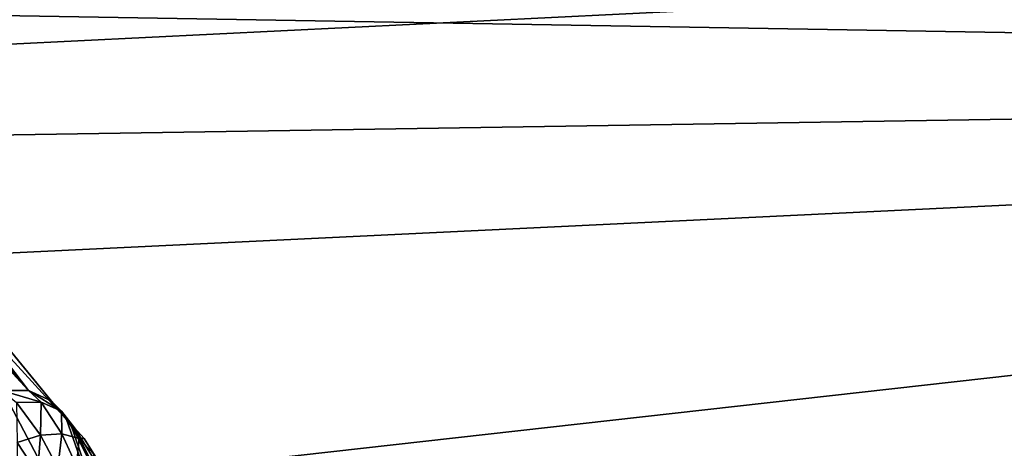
# Model space of a CAD drawing. Header units: metres. Extents: x -31 to 116, y -82 to 82.
# Tile 292 of 656: x 14.01 to 16.45, y -53.19 to -52.12. Entities that reach past the tile are written whole.
import ezdxf

# ---------------------------------------------------------------- set-up
doc = ezdxf.new("R2010")
doc.units = ezdxf.units.M
doc.layers.add('solid_80000000GA_10_1', color=7, linetype='CONTINUOUS')

msp = doc.modelspace()

# ---------------------------------------------------------------- linework, layer by layer
at = {"layer": 'solid_80000000GA_10_1'}
for points in [[(13.715756, -52.10981, 31.058458), (23.04767, -52.267593, 31.069263), (23.04767, -49.742542, 34.969704)], [(5.595928, -52.598213, -30.048264), (5.595928, -50.161377, -33.960369), (23.04767, -51.73769, -31.943884)], [(5.595928, -52.598213, -30.048264), (23.04767, -51.73769, -31.943884), (23.04767, -54.017448, -27.916229)], [(12.5, -51.775623, 27.509621), (103, -52.012264, 31.870413), (103, -54.352322, 27.691591)], [(12.5, -53.71191, 23.505838), (12.5, -51.775623, 27.509621), (103, -54.352322, 27.691591)], [(12.5, -51.775639, -27.509588), (103, -54.35323, -27.689806), (103, -52.015404, -31.86529)], [(12.5, -51.775639, -27.509588), (12.5, -53.711926, -23.505802), (103, -54.35323, -27.689806)], [(13.731609, -52.414024, 30.542669), (23.04767, -52.267593, 31.069263), (13.715756, -52.10981, 31.058458)], [(13.731609, -52.414024, 30.542669), (13.786551, -52.712452, 30.026115), (23.04767, -52.267593, 31.069263)], [(13.786551, -52.712452, 30.026115), (14.008547, -53.282787, 29.007959), (23.04767, -52.267593, 31.069263)], [(14.008547, -53.282787, 29.007959), (14.368186, -53.806263, 28.035181), (23.04767, -52.267593, 31.069263)], [(14.368186, -53.806263, 28.035181), (14.605113, -54.057949, 27.553627), (23.04767, -52.267593, 31.069263)], [(14.605113, -54.057949, 27.553627), (14.882498, -54.304825, 27.072088), (23.04767, -52.267593, 31.069263)], [(14.882498, -54.304825, 27.072088), (14.940555, -54.372818, 26.937017), (23.04767, -52.267593, 31.069263)], [(14.940555, -54.372818, 26.937017), (23.04767, -54.487434, 26.9874), (23.04767, -52.267593, 31.069263)], [(13.435093, -52.397163, 28.035833), (13.965496, -53.043781, 26.82589), (14.031892, -53.043915, 26.861303)], [(13.505253, -52.401237, 28.062246), (13.435093, -52.397163, 28.035833), (14.031892, -53.043915, 26.861303)], [(13.564739, -52.429516, 28.098196), (13.505253, -52.401237, 28.062246), (14.031892, -53.043915, 26.861303)], [(13.564739, -52.429516, 28.098196), (14.031892, -53.043915, 26.861303), (14.088002, -53.069172, 26.904352)], [(13.564739, -52.429516, 28.098196), (14.088002, -53.069172, 26.904352), (14.125849, -53.115898, 26.948786)], [(13.840677, -52.804295, 27.536945), (13.564739, -52.429516, 28.098196), (14.125849, -53.115898, 26.948786)], [(5.595928, -54.73056, -25.962206), (5.595928, -52.598213, -30.048264), (23.04767, -54.017448, -27.916229)], [(13.840677, -52.804295, 27.536945), (14.368186, -53.806263, 28.035181), (14.008547, -53.282787, 29.007959)], [(13.840677, -52.804295, 27.536945), (14.125849, -53.115898, 26.948786), (14.368186, -53.806263, 28.035181)], [(14.06316, -53.073036, 26.816917), (14.031892, -53.043915, 26.861303), (13.965496, -53.043781, 26.82589)], [(14.00188, -53.073643, 26.777483), (14.06316, -53.073036, 26.816917), (13.965496, -53.043781, 26.82589)], [(14.113391, -53.09494, 26.86484), (14.088002, -53.069172, 26.904352), (14.031892, -53.043915, 26.861303)], [(14.06316, -53.073036, 26.816917), (14.113391, -53.09494, 26.86484), (14.031892, -53.043915, 26.861303)], [(14.061289, -53.155006, 26.692368), (14.06316, -53.073036, 26.816917), (14.00188, -53.073643, 26.777483)], [(14.003453, -53.172504, 26.670584), (14.061289, -53.155006, 26.692368), (14.00188, -53.073643, 26.777483)], [(14.061289, -53.155006, 26.692368), (14.114432, -53.1516, 26.728281), (14.06316, -53.073036, 26.816917)], [(14.114432, -53.1516, 26.728281), (14.113391, -53.09494, 26.86484), (14.06316, -53.073036, 26.816917)], [(14.135525, -53.125637, 26.931606), (14.125849, -53.115898, 26.948786), (14.088002, -53.069172, 26.904352)], [(14.145823, -53.136597, 26.914951), (14.135525, -53.125637, 26.931606), (14.088002, -53.069172, 26.904352)], [(14.113391, -53.09494, 26.86484), (14.145823, -53.136597, 26.914951), (14.088002, -53.069172, 26.904352)], [(14.157394, -53.162685, 26.774673), (14.145823, -53.136597, 26.914951), (14.113391, -53.09494, 26.86484)], [(14.114432, -53.1516, 26.728281), (14.157394, -53.162685, 26.774673), (14.113391, -53.09494, 26.86484)], [(14.135525, -53.125637, 26.931606), (14.368186, -53.806263, 28.035181), (14.125849, -53.115898, 26.948786)], [(14.135525, -53.125637, 26.931606), (14.605113, -54.057949, 27.553627), (14.368186, -53.806263, 28.035181)], [(14.145823, -53.136597, 26.914951), (14.605113, -54.057949, 27.553627), (14.135525, -53.125637, 26.931606)], [(14.061289, -53.155006, 26.692368), (14.104722, -53.235794, 26.637991), (14.114432, -53.1516, 26.728281)], [(14.104722, -53.235794, 26.637991), (14.151095, -53.23111, 26.669271), (14.114432, -53.1516, 26.728281)], [(14.114432, -53.1516, 26.728281), (14.151095, -53.23111, 26.669271), (14.157394, -53.162685, 26.774673)], [(14.516418, -53.731644, 26.992338), (14.605113, -54.057949, 27.553627), (14.145823, -53.136597, 26.914951)], [(14.169966, -53.163273, 26.861872), (14.516418, -53.731644, 26.992338), (14.145823, -53.136597, 26.914951)], [(14.157394, -53.162685, 26.774673), (14.169966, -53.163273, 26.861872), (14.145823, -53.136597, 26.914951)], [(14.002442, -53.27129, 26.612886), (14.05384, -53.249542, 26.618681), (14.003453, -53.172504, 26.670584)], [(14.003453, -53.172504, 26.670584), (14.05384, -53.249542, 26.618681), (14.061289, -53.155006, 26.692368)], [(14.05384, -53.249542, 26.618681), (14.104722, -53.235794, 26.637991), (14.061289, -53.155006, 26.692368)], [(14.151095, -53.23111, 26.669271), (14.189302, -53.235874, 26.710085), (14.157394, -53.162685, 26.774673)], [(14.157394, -53.162685, 26.774673), (14.193997, -53.202007, 26.808046), (14.169966, -53.163273, 26.861872)], [(14.157394, -53.162685, 26.774673), (14.189302, -53.235874, 26.710085), (14.193997, -53.202007, 26.808046)], [(14.169966, -53.163273, 26.861872), (14.882498, -54.304825, 27.072088), (14.516418, -53.731644, 26.992338)], [(14.169966, -53.163273, 26.861872), (14.193997, -53.202007, 26.808046), (14.882498, -54.304825, 27.072088)]]:
    msp.add_3dface(points, dxfattribs=at)

doc.saveas('drawing.dxf')
